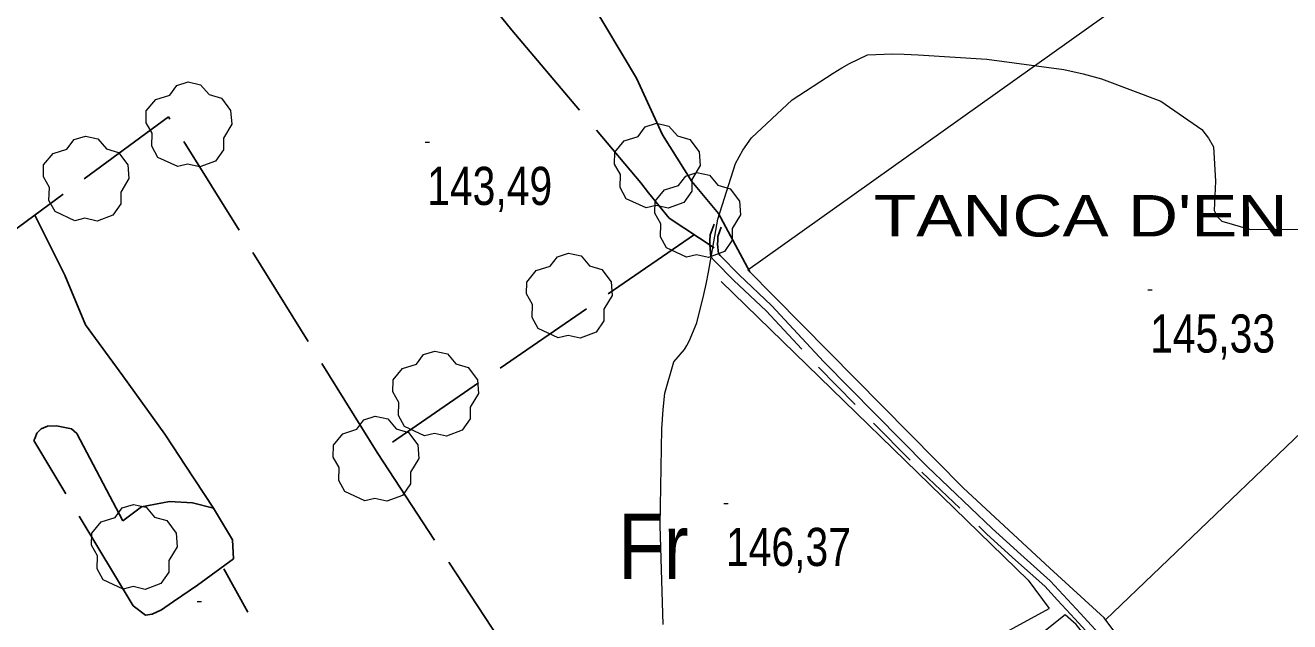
# Model space of a CAD drawing. Extents: x -807245 to 6129983, y -54972206 to 262146364.
# Drawn here: x 489087.2 to 489376.9, y 4383392.9 to 4383529.7 of the extents above; entities that cross this region are included whole.
import ezdxf
from ezdxf.enums import TextEntityAlignment as Align

# ---------------------------------------------------------------- set-up
doc = ezdxf.new("R2010")
doc.units = 0
doc.header["$LTSCALE"] = 4
doc.linetypes.add('LONG_DASHED', pattern=[7.5, 6, -1.5])
doc.linetypes.add('MEDIUM_DASHED', pattern=[4.5, 3, -1.5])
for name, color, linetype, lineweight in [('25', 7, 'LONG_DASHED', 25), ('27', 7, 'Continuous', 25), ('29', 7, 'Continuous', 13), ('38', 7, 'Continuous', 25), ('51', 7, 'Continuous', 13), ('7', 7, 'Continuous', 13), ('9', 7, 'Continuous', 13)]:
    doc.layers.add(name, color=color, linetype=linetype, lineweight=lineweight)
doc.layers.add('31', color=7, linetype='Continuous')
doc.layers.add('5', color=7, linetype='Continuous')

msp = doc.modelspace()

# ---------------------------------------------------------------- linework, layer by layer
at = {"layer": '25'}
for points in [[(489313.92, 4383630.07), (489199.62, 4383558.94), (489216.46, 4383535.64), (489227.21, 4383517.51), (489233.14, 4383504.54), (489239.92, 4383493.81), (489245.99, 4383486.54), (489253.2, 4383473.11)], [(489155.71, 4383627.32), (489153.9, 4383622.02), (489153.93, 4383618.05), (489153.71, 4383611.6), (489152.16, 4383607.41), (489153.32, 4383604.4), (489154.71, 4383600.93), (489157.76, 4383592.05), (489163, 4383577.66), (489179.88, 4383551.66), (489185.44, 4383545.44), (489188.85, 4383541.88), (489195.34, 4383532.58), (489198.67, 4383528.56), (489228.21, 4383493.57), (489229.98, 4383491.22), (489234.72, 4383485.47), (489245.03, 4383478.67)], [(489240.47, 4383481.68), (489167.79, 4383431.69), (489119.98, 4383508.68), (489068.76, 4383471), (489070.95, 4383459.27), (489077.91, 4383424.98), (489081.71, 4383402.66), (489085.82, 4383375.15), (489086.67, 4383350.61), (489087.73, 4383318.64), (489087.36, 4383306.34), (489106.74, 4383317.1)], [(489130.28, 4383418.91), (489123.79, 4383428.81), (489121.07, 4383433.04), (489119.15, 4383435.92), (489109.47, 4383449.3), (489100.98, 4383460.95), (489096.23, 4383472.34), (489089.37, 4383486.16)], [(489134.88, 4383407.3), (489126.63, 4383401.32), (489121.11, 4383397.56), (489119.15, 4383396.15), (489118.39, 4383395.64), (489116.2, 4383394.61), (489114.7, 4383394.4), (489111.87, 4383396.54), (489089.12, 4383434.46), (489089.43, 4383435.05), (489089.82, 4383436.17), (489090.8, 4383437.14), (489092.24, 4383437.72), (489094.34, 4383437.85), (489097.71, 4383437.13), (489098.97, 4383436.07), (489109.54, 4383416.07), (489113.78, 4383419.25), (489120.17, 4383420.45), (489125.5, 4383420.16), (489130.28, 4383418.91)], [(489167.79, 4383431.69), (489240.42, 4383320.73), (489263.55, 4383284.97)], [(489134.88, 4383407.3), (489134.63, 4383411.66), (489130.28, 4383418.91)], [(489185.52, 4383275.29), (489199.18, 4383282.49), (489152.67, 4383368.84), (489132.63, 4383405.06)]]:
    msp.add_lwpolyline(points, dxfattribs=at)
at = {"layer": '27'}
msp.add_spline([(491255.21, 4383970.03), (491244.34, 4383967.52), (491230.36, 4383957.66), (491230.81, 4383957.81), (491230.81, 4383957.81), (491220.15, 4383951.47), (491212.7, 4383943.01), (491205.06, 4383944.23), (491184.85, 4383957.71), (491152.82, 4383981.27), (491128.36, 4384004.58), (491128.29, 4384004.88), (491122.26, 4384021.39), (491095.75, 4384034.59), (491071.07, 4384059.32), (491064.71, 4384065.12)], degree=3, dxfattribs=at)
at = {"layer": '29'}
for points in [[(489122.07, 4383497.26), (489117.53, 4383499.38), (489116.12, 4383501.92), (489116.22, 4383504.9), (489114.85, 4383507.31), (489114.89, 4383510.06), (489117.05, 4383512.66), (489120.24, 4383513.66), (489121.89, 4383515.85), (489124.46, 4383516.68), (489127.32, 4383516.03), (489129.27, 4383513.76), (489132.08, 4383512.94), (489134.21, 4383510.09), (489134.45, 4383506.96), (489132.57, 4383503.81), (489132.57, 4383501.13), (489130.75, 4383498.52), (489127.13, 4383497.18), (489124.36, 4383497.81)], [(489229.4, 4383487.78), (489224.86, 4383489.9), (489223.45, 4383492.44), (489223.55, 4383495.42), (489222.18, 4383497.83), (489222.22, 4383500.58), (489224.38, 4383503.18), (489227.57, 4383504.18), (489229.22, 4383506.37), (489231.79, 4383507.2), (489234.65, 4383506.55), (489236.6, 4383504.28), (489239.41, 4383503.46), (489241.54, 4383500.61), (489241.78, 4383497.48), (489239.9, 4383494.33), (489239.9, 4383491.65), (489238.08, 4383489.04), (489234.46, 4383487.7), (489231.69, 4383488.33)], [(489098.53, 4383484.85), (489093.99, 4383486.97), (489092.58, 4383489.51), (489092.68, 4383492.49), (489091.31, 4383494.9), (489091.35, 4383497.65), (489093.51, 4383500.25), (489096.7, 4383501.25), (489098.35, 4383503.44), (489100.92, 4383504.27), (489103.78, 4383503.62), (489105.73, 4383501.35), (489108.54, 4383500.53), (489110.67, 4383497.68), (489110.91, 4383494.55), (489109.03, 4383491.4), (489109.03, 4383488.72), (489107.21, 4383486.11), (489103.59, 4383484.77), (489100.82, 4383485.4)], [(489238.65, 4383476.5), (489234.11, 4383478.62), (489232.7, 4383481.16), (489232.8, 4383484.14), (489231.43, 4383486.55), (489231.47, 4383489.3), (489233.63, 4383491.9), (489236.82, 4383492.9), (489238.47, 4383495.09), (489241.04, 4383495.92), (489243.9, 4383495.27), (489245.85, 4383493), (489248.66, 4383492.18), (489250.79, 4383489.33), (489251.03, 4383486.2), (489249.15, 4383483.05), (489249.15, 4383480.37), (489247.33, 4383477.76), (489243.71, 4383476.42), (489240.94, 4383477.05)], [(489209.25, 4383458), (489204.71, 4383460.12), (489203.3, 4383462.66), (489203.4, 4383465.64), (489202.03, 4383468.05), (489202.07, 4383470.8), (489204.23, 4383473.4), (489207.42, 4383474.4), (489209.07, 4383476.59), (489211.64, 4383477.42), (489214.5, 4383476.77), (489216.45, 4383474.5), (489219.26, 4383473.68), (489221.39, 4383470.83), (489221.63, 4383467.7), (489219.75, 4383464.55), (489219.75, 4383461.87), (489217.93, 4383459.26), (489214.31, 4383457.92), (489211.54, 4383458.55)], [(489178.61, 4383435.55), (489174.07, 4383437.67), (489172.66, 4383440.21), (489172.76, 4383443.19), (489171.39, 4383445.6), (489171.43, 4383448.35), (489173.59, 4383450.95), (489176.78, 4383451.95), (489178.43, 4383454.14), (489181, 4383454.97), (489183.86, 4383454.32), (489185.81, 4383452.05), (489188.62, 4383451.23), (489190.75, 4383448.38), (489190.99, 4383445.25), (489189.11, 4383442.1), (489189.11, 4383439.42), (489187.29, 4383436.81), (489183.67, 4383435.47), (489180.9, 4383436.1)], [(489164.94, 4383420.62), (489160.4, 4383422.74), (489158.99, 4383425.28), (489159.09, 4383428.26), (489157.72, 4383430.67), (489157.76, 4383433.42), (489159.92, 4383436.02), (489163.11, 4383437.02), (489164.76, 4383439.21), (489167.33, 4383440.04), (489170.19, 4383439.39), (489172.14, 4383437.12), (489174.95, 4383436.3), (489177.08, 4383433.45), (489177.32, 4383430.32), (489175.44, 4383427.17), (489175.44, 4383424.49), (489173.62, 4383421.88), (489170, 4383420.54), (489167.23, 4383421.17)], [(489109.57, 4383400.4), (489105.03, 4383402.52), (489103.62, 4383405.06), (489103.72, 4383408.04), (489102.35, 4383410.45), (489102.39, 4383413.2), (489104.55, 4383415.8), (489107.74, 4383416.8), (489109.39, 4383418.99), (489111.96, 4383419.82), (489114.82, 4383419.17), (489116.77, 4383416.9), (489119.58, 4383416.08), (489121.71, 4383413.23), (489121.95, 4383410.1), (489120.07, 4383406.95), (489120.07, 4383404.27), (489118.25, 4383401.66), (489114.63, 4383400.32), (489111.86, 4383400.95)]]:
    msp.add_lwpolyline(points, close=True, dxfattribs=at)
at = {"layer": '38', "linetype": 'MEDIUM_DASHED'}
msp.add_lwpolyline([(489244.98, 4383484.04), (489244.05, 4383481.6), (489244.04, 4383480.33), (489244.03, 4383479.38), (489244.27, 4383476.6), (489245.06, 4383475.67), (489249.48, 4383471.15), (489256.89, 4383464.17), (489268.88, 4383451.3), (489292.57, 4383427.22), (489307.51, 4383413), (489314.06, 4383406.99), (489320.77, 4383401.03), (489323.63, 4383397.88), (489327.63, 4383393.56), (489332.59, 4383388.18), (489342.62, 4383376.94), (489353.31, 4383362.6), (489365.87, 4383345.82), (489366.39, 4383344.76), (489367.06, 4383343.87), (489367.45, 4383342.56), (489367.33, 4383341.3)], dxfattribs=at)
at = {"layer": '38'}
msp.add_lwpolyline([(489246.63, 4383483.41), (489245.82, 4383481.26), (489245.81, 4383480.31), (489245.8, 4383479.44), (489245.98, 4383477.32), (489246.37, 4383476.87), (489250.72, 4383472.42), (489258.15, 4383465.42), (489270.16, 4383452.53), (489293.81, 4383428.49), (489308.72, 4383414.3), (489315.24, 4383408.3), (489322.02, 4383402.29), (489324.93, 4383399.08), (489328.93, 4383394.76), (489333.9, 4383389.37), (489343.99, 4383378.06), (489354.73, 4383363.66), (489367.39, 4383346.75), (489367.91, 4383345.69), (489368.67, 4383344.67), (489369.24, 4383342.74), (489369.14, 4383341.55)], dxfattribs=at)
at = {"layer": '38', "linetype": 'LONG_DASHED'}
msp.add_spline([(488955.84, 4383718.93), (488982.19, 4383676.49), (488994.16, 4383653.7), (489004.69, 4383635.88), (489010.58, 4383619.45), (489020.22, 4383596.54), (489030.59, 4383571.89), (489036.84, 4383553.59), (489043.46, 4383535.81), (489049.64, 4383512.03), (489055.75, 4383487.95), (489061.98, 4383468.82), (489067.02, 4383449.79), (489070.82, 4383428.51), (489074.72, 4383407.91), (489078.13, 4383385.07), (489080.63, 4383367.11), (489082.86, 4383338.57), (489084.43, 4383298.57), (489086.67, 4383251.81), (489090.1, 4383204.28), (489089.96, 4383184.77)], degree=3, dxfattribs=at)
at = {"layer": '51'}
msp.add_line((489231.71, 4383346.84), (489321.78, 4383395.95), dxfattribs=at)
for points in [[(489377.27, 4383340.19), (489357.96, 4383364.7), (489340.93, 4383385), (489334.36, 4383393.78), (489321.88, 4383405.18), (489302.06, 4383423.63), (489252.74, 4383473.56), (489367.1, 4383555.15), (489476.08, 4383638.76), (489555.1, 4383693.01), (489586.3, 4383653.04), (489586.45, 4383645.91), (489590.13, 4383639.94), (489614.23, 4383622.04)], [(489334.68, 4383393.37), (489385.09, 4383441.67), (489413.58, 4383466.78), (489426.14, 4383476.01), (489489.73, 4383526.38), (489552.78, 4383574.57), (489589.33, 4383602.37), (489616.49, 4383622.46), (489689.4, 4383680.83)], [(489246.63, 4383470.93), (489316.97, 4383402.46), (489321.78, 4383395.95)], [(489347.18, 4383366.93), (489333.44, 4383385.39), (489327.96, 4383392.28), (489325.44, 4383394.48), (489314.91, 4383386.05)]]:
    msp.add_lwpolyline(points, dxfattribs=at)
at = {"layer": '7'}
for p, q in [((489178.75, 4383502.83), (489179.75, 4383502.83)), ((489344.39, 4383468.98), (489345.39, 4383468.98)), ((489247.2, 4383420.05), (489248.2, 4383420.05)), ((489126.54, 4383397.56), (489127.54, 4383397.56))]:
    msp.add_line(p, q, dxfattribs=at)
at = {"layer": '9'}
msp.add_lwpolyline([(489233.32, 4383392.28), (489232.62, 4383415), (489233.04, 4383437.16), (489233.34, 4383441.6), (489233.73, 4383445.29), (489235.79, 4383452.5), (489238.17, 4383455.33), (489238.75, 4383456.26), (489239.3, 4383457.27), (489241.01, 4383461.44), (489242.65, 4383467.9), (489243.17, 4383470.34), (489243.7, 4383473.06), (489245.84, 4383485.23), (489249.85, 4383497.95), (489251.57, 4383501.02), (489253.55, 4383503.88), (489262.88, 4383512.59), (489272.25, 4383518.67), (489274.25, 4383519.89), (489275.99, 4383520.91), (489280.15, 4383522.89), (489285.84, 4383523.14), (489288.56, 4383523.06), (489291.77, 4383522.91), (489307.48, 4383521.86), (489325.11, 4383519.49), (489329.53, 4383518.52), (489333.75, 4383517.41), (489347.34, 4383512.24), (489356.72, 4383505.75), (489358.3, 4383503.79), (489359.43, 4383501.77), (489359.84, 4383493.91), (489359.56, 4383487.17), (489360.27, 4383485.85), (489361.31, 4383484.77), (489367.91, 4383482.87), (489378.86, 4383482.94)], dxfattribs=at)

# ---------------------------------------------------------------- texts
at = {"layer": '31', "width": 0.85}
msp.add_text('Fr', height=15, dxfattribs=at).set_placement((489231.09, 4383402.7), align=Align.CENTER)
at = {"layer": '5', "width": 1.25}
msp.add_text("TANCA D'EN FAVA", height=9.5, dxfattribs=at).set_placement((489422.26, 4383481.24), align=Align.RIGHT)
at = {"layer": '7', "width": 0.8}
for s, p in [('143,49', (489179.25, 4383488.46)), ('145,33', (489344.89, 4383454.61)), ('146,37', (489247.7, 4383405.68))]:
    msp.add_text(s, height=8.75, dxfattribs=at).set_placement(p)

doc.saveas('drawing.dxf')
